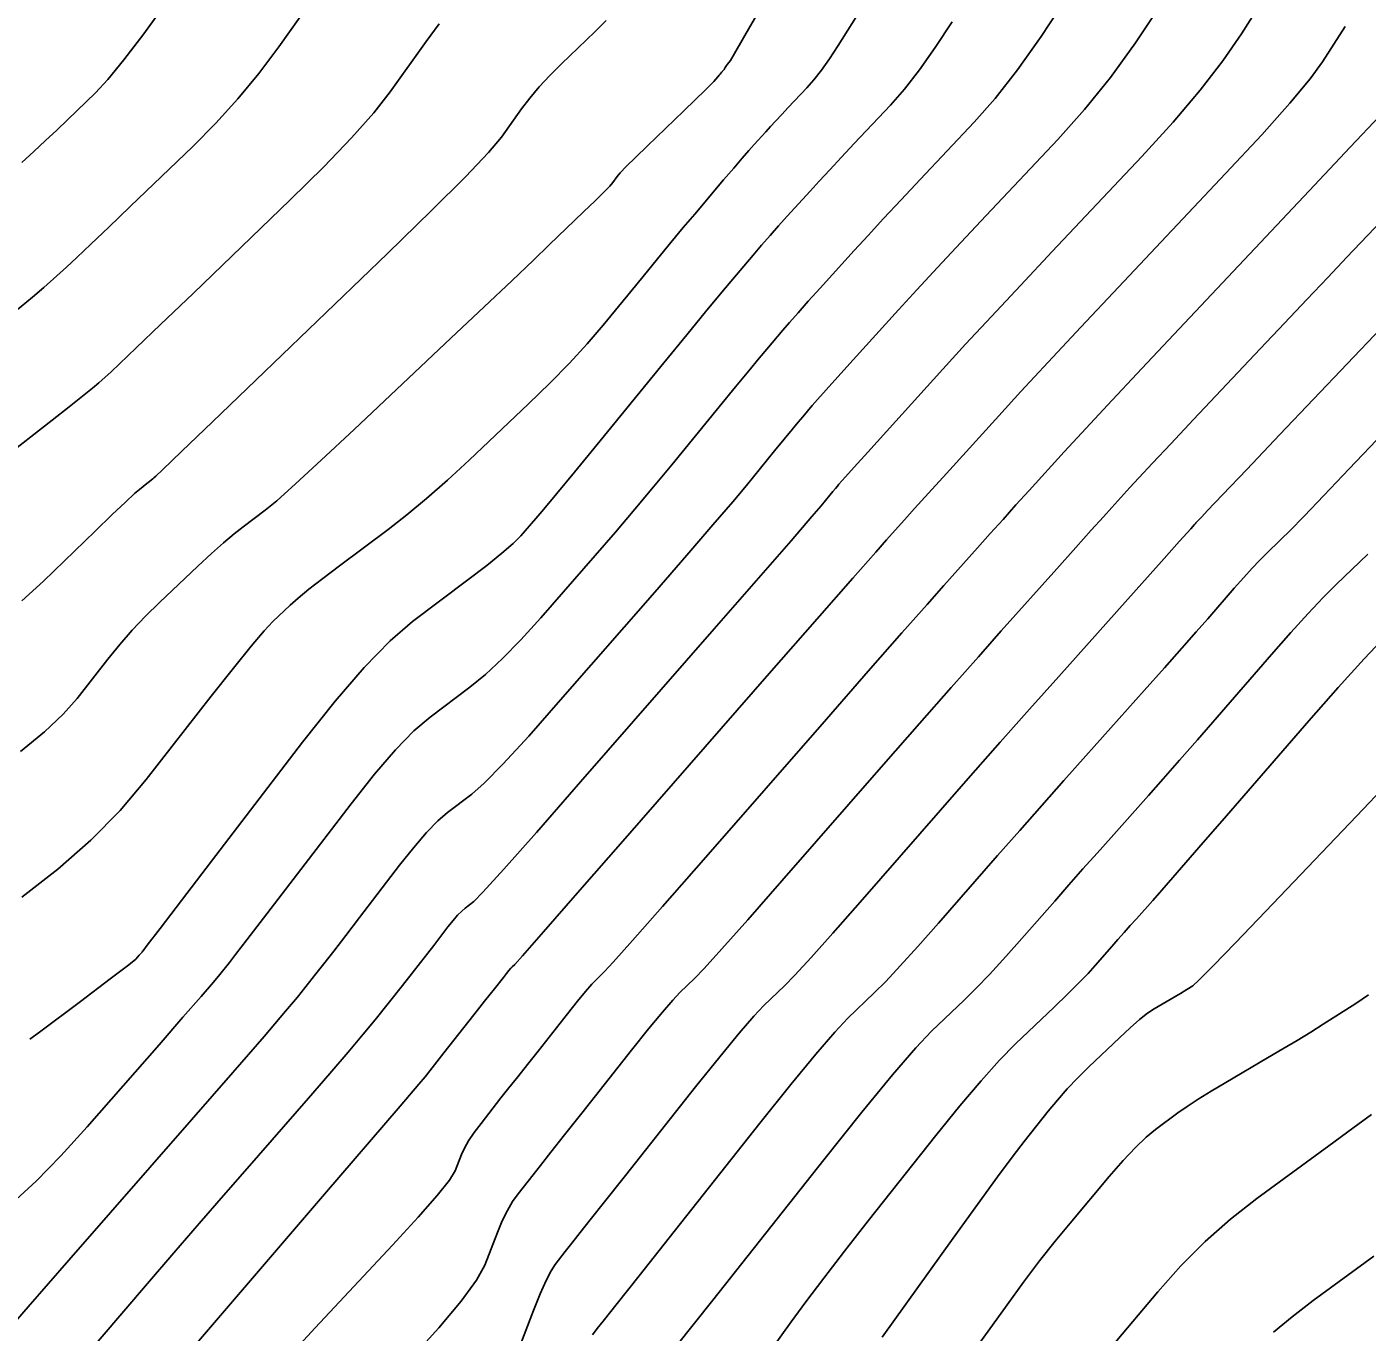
# Model space of a CAD drawing. Extents: x 2082232 to 2083549, y 592624 to 593832.
# Drawn here: x 2083382.49 to 2083416, y 592745.42 to 592778.07 of the extents above; entities that cross this region are included whole.
import ezdxf

# ---------------------------------------------------------------- set-up
doc = ezdxf.new("R2010")
doc.units = 0
doc.layers.add('DT_X_Contour_Major', color=7, linetype='Continuous')
doc.layers.add('DT_X_Contour_Minor', color=7, linetype='Continuous')

msp = doc.modelspace()

# ---------------------------------------------------------------- linework, layer by layer
at = {"layer": 'DT_X_Contour_Major'}
for points in [[(2083382.208, 592770.96), (2083382.635, 592771.309), (2083382.918, 592771.553), (2083383.483, 592772.064), (2083383.742, 592772.302), (2083384.094, 592772.633), (2083384.54, 592773.058), (2083385.08, 592773.576), (2083386.644, 592775.081), (2083387.218, 592775.66), (2083387.767, 592776.269), (2083388.291, 592776.907), (2083388.79, 592777.575), (2083390.087, 592779.396)], [(2083382.572, 592752.749), (2083382.808, 592752.925), (2083383.837, 592753.695), (2083384.581, 592754.256), (2083385.041, 592754.607), (2083385.217, 592754.75), (2083385.306, 592754.852), (2083385.336, 592754.886), (2083385.358, 592754.912), (2083385.373, 592754.93), (2083385.381, 592754.94), (2083385.393, 592754.954), (2083385.504, 592755.099), (2083385.827, 592755.521), (2083386.362, 592756.222), (2083387.11, 592757.2), (2083389.388, 592760.18), (2083390.2, 592761.206), (2083390.929, 592762.051), (2083391.574, 592762.714), (2083392.136, 592763.196), (2083393.522, 592764.237), (2083393.994, 592764.599), (2083394.372, 592764.904), (2083394.655, 592765.152), (2083394.843, 592765.342), (2083395.219, 592765.772), (2083395.421, 592766.009), (2083395.743, 592766.397), (2083396.187, 592766.937), (2083396.752, 592767.627), (2083398.419, 592769.67), (2083398.993, 592770.371), (2083399.463, 592770.943), (2083399.829, 592771.386), (2083400.091, 592771.699), (2083400.653, 592772.363), (2083400.864, 592772.61), (2083401.076, 592772.854), (2083401.289, 592773.095), (2083401.503, 592773.333), (2083402.075, 592773.963), (2083402.305, 592774.215), (2083402.566, 592774.498), (2083402.858, 592774.811), (2083403.181, 592775.155), (2083404.085, 592776.114), (2083404.435, 592776.514), (2083404.809, 592776.995), (2083405.206, 592777.555), (2083405.625, 592778.196)], [(2083389.024, 592744.799), (2083389.704, 592745.533), (2083391.634, 592747.6), (2083392.275, 592748.297), (2083392.749, 592748.839), (2083393.058, 592749.225), (2083393.2, 592749.456), (2083393.357, 592749.863), (2083393.432, 592750.026), (2083393.539, 592750.211), (2083393.678, 592750.417), (2083393.849, 592750.645), (2083394.348, 592751.28), (2083394.546, 592751.532), (2083394.766, 592751.811), (2083395.009, 592752.119), (2083395.274, 592752.454), (2083396.01, 592753.385), (2083396.262, 592753.7), (2083396.465, 592753.947), (2083396.619, 592754.126), (2083396.724, 592754.237), (2083396.94, 592754.444), (2083397.155, 592754.676), (2083397.638, 592755.219), (2083398.389, 592756.073), (2083399.408, 592757.237), (2083402.483, 592760.756), (2083403.532, 592761.955), (2083404.37, 592762.912), (2083405, 592763.627), (2083405.42, 592764.101), (2083406.261, 592765.042), (2083406.578, 592765.396), (2083406.899, 592765.753), (2083407.223, 592766.113), (2083407.552, 592766.475), (2083408.432, 592767.446), (2083408.867, 592767.92), (2083409.512, 592768.613), (2083410.368, 592769.526), (2083411.433, 592770.659), (2083414.554, 592773.972), (2083415.58, 592775.062), (2083416.317, 592775.846)], [(2083400.713, 592744.441), (2083401.6, 592745.677), (2083401.97, 592746.182), (2083402.416, 592746.772), (2083402.936, 592747.446), (2083403.532, 592748.204), (2083405.221, 592750.339), (2083405.821, 592751.082), (2083406.352, 592751.712), (2083406.815, 592752.228), (2083407.211, 592752.63), (2083408.174, 592753.55), (2083408.509, 592753.874), (2083408.793, 592754.156), (2083409.025, 592754.396), (2083409.206, 592754.594), (2083409.618, 592755.066), (2083409.772, 592755.243), (2083409.926, 592755.417), (2083410.08, 592755.591), (2083410.233, 592755.762), (2083410.641, 592756.218), (2083410.871, 592756.479), (2083411.255, 592756.92), (2083411.795, 592757.541), (2083412.489, 592758.341), (2083414.547, 592760.715), (2083415.278, 592761.548), (2083415.929, 592762.266), (2083416.5, 592762.87)]]:
    msp.add_lwpolyline(points, dxfattribs=at)
at = {"layer": 'DT_X_Contour_Minor'}
for points in [[(2083383.733, 592744.561), (2083385.514, 592746.64), (2083386.17, 592747.404), (2083386.803, 592748.139), (2083387.413, 592748.843), (2083388, 592749.517), (2083389.534, 592751.274), (2083390.069, 592751.891), (2083390.525, 592752.423), (2083390.902, 592752.872), (2083391.199, 592753.237), (2083391.885, 592754.097), (2083392.126, 592754.402), (2083392.337, 592754.669), (2083392.517, 592754.899), (2083392.666, 592755.093), (2083393.023, 592755.559), (2083393.15, 592755.72), (2083393.264, 592755.852), (2083393.365, 592755.956), (2083393.453, 592756.031), (2083393.67, 592756.194), (2083393.898, 592756.427), (2083394.418, 592757.004), (2083395.232, 592757.924), (2083396.338, 592759.187), (2083399.679, 592763.015), (2083400.785, 592764.284), (2083401.599, 592765.219), (2083402.121, 592765.821), (2083402.35, 592766.089), (2083402.571, 592766.36), (2083402.647, 592766.453), (2083402.709, 592766.528), (2083402.758, 592766.587), (2083402.792, 592766.629), (2083402.867, 592766.717), (2083402.958, 592766.818), (2083403.174, 592767.058), (2083403.516, 592767.436), (2083403.983, 592767.951), (2083405.397, 592769.51), (2083405.965, 592770.132), (2083406.611, 592770.831), (2083407.333, 592771.606), (2083408.132, 592772.457), (2083410.367, 592774.829), (2083411.151, 592775.688), (2083411.827, 592776.485), (2083412.397, 592777.221), (2083412.859, 592777.897), (2083413.948, 592779.615)], [(2083382.335, 592759.943), (2083382.932, 592760.436), (2083383.405, 592760.88), (2083383.754, 592761.273), (2083384.52, 592762.255), (2083384.816, 592762.62), (2083385.13, 592762.978), (2083385.462, 592763.329), (2083385.812, 592763.672), (2083386.77, 592764.579), (2083387.11, 592764.896), (2083387.411, 592765.167), (2083387.675, 592765.39), (2083387.9, 592765.568), (2083388.449, 592765.979), (2083388.742, 592766.22), (2083389.211, 592766.638), (2083389.856, 592767.231), (2083390.675, 592767.999), (2083393.095, 592770.283), (2083393.929, 592771.071), (2083394.617, 592771.723), (2083395.159, 592772.238), (2083395.555, 592772.617), (2083396.415, 592773.445), (2083396.702, 592773.723), (2083396.919, 592773.939), (2083397.066, 592774.091), (2083397.142, 592774.18), (2083397.25, 592774.333), (2083397.329, 592774.423), (2083397.481, 592774.581), (2083397.708, 592774.806), (2083398.01, 592775.098), (2083398.914, 592775.966), (2083399.215, 592776.256), (2083399.441, 592776.476), (2083399.591, 592776.626), (2083399.667, 592776.705), (2083399.767, 592776.823), (2083399.8, 592776.863), (2083399.825, 592776.892), (2083399.842, 592776.912), (2083399.85, 592776.921), (2083399.864, 592776.937), (2083399.869, 592776.942), (2083399.874, 592776.948), (2083399.88, 592776.954), (2083399.897, 592776.971), (2083399.903, 592776.979), (2083399.91, 592776.988), (2083399.917, 592776.998), (2083399.925, 592777.009), (2083399.946, 592777.042), (2083399.956, 592777.058), (2083399.971, 592777.079), (2083399.99, 592777.106), (2083400.014, 592777.138), (2083400.083, 592777.233), (2083400.219, 592777.461), (2083400.573, 592778.072), (2083401.147, 592779.067)], [(2083382.13, 592748.652), (2083382.723, 592749.195), (2083383.347, 592749.829), (2083384.004, 592750.554), (2083385.798, 592752.608), (2083386.397, 592753.297), (2083386.851, 592753.82), (2083387.159, 592754.178), (2083387.32, 592754.372), (2083387.557, 592754.669), (2083387.711, 592754.866), (2083387.997, 592755.237), (2083388.414, 592755.781), (2083388.962, 592756.498), (2083390.599, 592758.64), (2083391.183, 592759.377), (2083391.707, 592759.985), (2083392.171, 592760.461), (2083392.575, 592760.808), (2083393.571, 592761.556), (2083393.962, 592761.875), (2083394.388, 592762.271), (2083394.847, 592762.742), (2083395.342, 592763.29), (2083396.706, 592764.853), (2083397.209, 592765.434), (2083397.695, 592766.005), (2083398.165, 592766.565), (2083398.618, 592767.114), (2083399.803, 592768.566), (2083400.211, 592769.065), (2083400.545, 592769.471), (2083400.805, 592769.786), (2083400.992, 592770.009), (2083401.391, 592770.481), (2083401.562, 592770.679), (2083401.775, 592770.922), (2083402.031, 592771.209), (2083402.33, 592771.539), (2083403.182, 592772.479), (2083403.525, 592772.854), (2083403.914, 592773.276), (2083404.35, 592773.743), (2083404.832, 592774.256), (2083406.179, 592775.686), (2083406.701, 592776.282), (2083407.258, 592776.998), (2083407.85, 592777.834), (2083408.476, 592778.789)], [(2083382.367, 592774.681), (2083382.67, 592774.957), (2083382.962, 592775.226), (2083383.242, 592775.489), (2083383.511, 592775.745), (2083384.211, 592776.419), (2083384.52, 592776.752), (2083384.922, 592777.244), (2083385.418, 592777.896), (2083386.006, 592778.707)], [(2083381.779, 592745.197), (2083382.527, 592746.055), (2083383.544, 592747.22), (2083386.612, 592750.735), (2083387.641, 592751.915), (2083388.425, 592752.82), (2083388.964, 592753.45), (2083389.259, 592753.804), (2083389.721, 592754.383), (2083389.919, 592754.634), (2083390.167, 592754.953), (2083390.466, 592755.34), (2083390.814, 592755.795), (2083391.811, 592757.099), (2083392.167, 592757.549), (2083392.486, 592757.918), (2083392.768, 592758.209), (2083393.014, 592758.419), (2083393.621, 592758.875), (2083393.93, 592759.151), (2083394.403, 592759.637), (2083395.04, 592760.333), (2083395.84, 592761.239), (2083398.192, 592763.934), (2083398.997, 592764.859), (2083399.647, 592765.612), (2083400.143, 592766.193), (2083400.484, 592766.602), (2083401.187, 592767.463), (2083401.429, 592767.759), (2083401.627, 592768), (2083401.781, 592768.187), (2083401.892, 592768.319), (2083402.129, 592768.599), (2083402.26, 592768.749), (2083402.475, 592768.99), (2083402.773, 592769.322), (2083403.156, 592769.745), (2083404.289, 592770.994), (2083404.745, 592771.493), (2083405.262, 592772.053), (2083405.841, 592772.674), (2083406.482, 592773.357), (2083408.273, 592775.257), (2083408.936, 592776.001), (2083409.583, 592776.805), (2083410.213, 592777.67), (2083410.828, 592778.596)], [(2083382.366, 592756.305), (2083383.27, 592757.003), (2083384.09, 592757.726), (2083384.826, 592758.472), (2083385.478, 592759.243), (2083387.104, 592761.329), (2083387.658, 592762.032), (2083388.1, 592762.578), (2083388.43, 592762.967), (2083388.647, 592763.199), (2083389.078, 592763.607), (2083389.276, 592763.783), (2083389.547, 592764.006), (2083389.893, 592764.277), (2083390.311, 592764.594), (2083391.526, 592765.503), (2083391.994, 592765.867), (2083392.488, 592766.277), (2083393.007, 592766.734), (2083393.552, 592767.237), (2083395.038, 592768.639), (2083395.572, 592769.157), (2083396.061, 592769.657), (2083396.504, 592770.141), (2083396.901, 592770.608), (2083397.899, 592771.831), (2083398.26, 592772.272), (2083398.596, 592772.679), (2083398.906, 592773.051), (2083399.191, 592773.389), (2083399.915, 592774.245), (2083400.166, 592774.54), (2083400.377, 592774.786), (2083400.547, 592774.982), (2083400.676, 592775.127), (2083400.967, 592775.448), (2083401.085, 592775.576), (2083401.217, 592775.72), (2083401.366, 592775.879), (2083401.531, 592776.055), (2083401.991, 592776.543), (2083402.169, 592776.747), (2083402.359, 592776.991), (2083402.561, 592777.276), (2083402.775, 592777.603), (2083403.361, 592778.527)], [(2083381.867, 592767.254), (2083383.123, 592768.231), (2083383.549, 592768.565), (2083383.887, 592768.832), (2083384.135, 592769.034), (2083384.294, 592769.171), (2083384.599, 592769.447), (2083384.813, 592769.647), (2083385.226, 592770.04), (2083385.838, 592770.626), (2083386.649, 592771.406), (2083389.077, 592773.743), (2083389.916, 592774.569), (2083390.612, 592775.294), (2083391.165, 592775.919), (2083391.574, 592776.443), (2083392.475, 592777.708), (2083392.8, 592778.151)], [(2083382.372, 592763.718), (2083382.907, 592764.21), (2083384.199, 592765.457), (2083384.631, 592765.874), (2083384.96, 592766.186), (2083385.186, 592766.396), (2083385.308, 592766.502), (2083385.495, 592766.648), (2083385.559, 592766.698), (2083385.609, 592766.738), (2083385.646, 592766.768), (2083385.67, 592766.789), (2083385.716, 592766.83), (2083385.885, 592766.992), (2083386.358, 592767.447), (2083387.136, 592768.195), (2083388.219, 592769.237), (2083391.51, 592772.404), (2083392.614, 592773.477), (2083393.457, 592774.319), (2083394.038, 592774.931), (2083394.358, 592775.312), (2083394.863, 592776.02), (2083395.067, 592776.29), (2083395.303, 592776.569), (2083395.568, 592776.855), (2083395.865, 592777.15), (2083396.696, 592777.948), (2083396.981, 592778.235)], [(2083386.587, 592744.963), (2083389.939, 592748.876), (2083391.824, 592751.077), (2083392.296, 592751.627), (2083392.453, 592751.811), (2083392.454, 592751.811), (2083392.454, 592751.812), (2083392.454, 592751.812), (2083392.454, 592751.812), (2083392.454, 592751.812), (2083392.484, 592751.849), (2083392.571, 592751.961), (2083392.922, 592752.408), (2083393.545, 592753.201), (2083393.76, 592753.475), (2083393.938, 592753.702), (2083394.078, 592753.88), (2083394.182, 592754.011), (2083394.408, 592754.297), (2083394.485, 592754.394), (2083394.547, 592754.47), (2083394.595, 592754.525), (2083394.627, 592754.559), (2083394.693, 592754.622), (2083394.884, 592754.837), (2083395.407, 592755.432), (2083396.262, 592756.408), (2083397.449, 592757.766), (2083401.056, 592761.894), (2083402.254, 592763.264), (2083403.141, 592764.278), (2083403.717, 592764.936), (2083403.983, 592765.238), (2083404.279, 592765.569), (2083404.437, 592765.745), (2083404.69, 592766.025), (2083405.039, 592766.41), (2083405.483, 592766.899), (2083406.792, 592768.343), (2083407.347, 592768.95), (2083408.031, 592769.688), (2083408.843, 592770.558), (2083409.783, 592771.558), (2083412.461, 592774.4), (2083413.366, 592775.375), (2083414.072, 592776.165), (2083414.58, 592776.773), (2083414.89, 592777.197), (2083415.452, 592778.084)], [(2083392.057, 592744.718), (2083392.795, 592745.531), (2083393.355, 592746.199), (2083393.739, 592746.721), (2083393.945, 592747.099), (2083394.26, 592747.913), (2083394.381, 592748.203), (2083394.507, 592748.461), (2083394.639, 592748.687), (2083394.777, 592748.881), (2083395.151, 592749.358), (2083395.332, 592749.588), (2083395.595, 592749.921), (2083395.939, 592750.358), (2083396.366, 592750.897), (2083397.613, 592752.473), (2083398.039, 592753.006), (2083398.382, 592753.424), (2083398.643, 592753.728), (2083398.822, 592753.916), (2083399.187, 592754.265), (2083399.426, 592754.516), (2083399.869, 592755.007), (2083400.516, 592755.738), (2083401.368, 592756.709), (2083403.91, 592759.618), (2083404.809, 592760.645), (2083405.6, 592761.545), (2083406.283, 592762.318), (2083406.857, 592762.963), (2083408.243, 592764.515), (2083408.719, 592765.047), (2083409.107, 592765.48), (2083409.408, 592765.815), (2083409.621, 592766.051), (2083410.072, 592766.548), (2083410.298, 592766.795), (2083410.638, 592767.16), (2083411.092, 592767.645), (2083411.661, 592768.249), (2083413.329, 592770.02), (2083413.933, 592770.661), (2083414.496, 592771.256), (2083415.016, 592771.805), (2083415.494, 592772.309), (2083416.713, 592773.59)], [(2083394.691, 592744.743), (2083395.163, 592745.964), (2083395.33, 592746.38), (2083395.475, 592746.711), (2083395.6, 592746.957), (2083395.704, 592747.118), (2083395.954, 592747.436), (2083396.118, 592747.645), (2083396.423, 592748.031), (2083396.87, 592748.596), (2083397.458, 592749.34), (2083399.215, 592751.56), (2083399.816, 592752.312), (2083400.3, 592752.901), (2083400.668, 592753.329), (2083400.919, 592753.594), (2083401.434, 592754.086), (2083401.697, 592754.355), (2083402.1, 592754.794), (2083402.643, 592755.402), (2083403.327, 592756.18), (2083405.337, 592758.48), (2083406.087, 592759.336), (2083406.83, 592760.179), (2083407.565, 592761.009), (2083408.293, 592761.826), (2083410.225, 592763.988), (2083410.859, 592764.698), (2083411.315, 592765.208), (2083411.592, 592765.518), (2083411.689, 592765.627), (2083411.711, 592765.651), (2083411.722, 592765.663), (2083411.739, 592765.68), (2083411.761, 592765.704), (2083411.788, 592765.733), (2083411.869, 592765.819), (2083412.014, 592765.971), (2083412.387, 592766.364), (2083412.991, 592766.998), (2083413.823, 592767.873), (2083416.347, 592770.527)], [(2083396.632, 592745.355), (2083396.756, 592745.514), (2083396.904, 592745.701), (2083397.252, 592746.141), (2083397.801, 592746.835), (2083398.55, 592747.783), (2083400.818, 592750.648), (2083401.593, 592751.618), (2083402.217, 592752.379), (2083402.692, 592752.93), (2083403.016, 592753.273), (2083403.68, 592753.908), (2083403.968, 592754.195), (2083404.331, 592754.581), (2083404.771, 592755.067), (2083405.287, 592755.651), (2083406.764, 592757.342), (2083407.317, 592757.974), (2083407.869, 592758.599), (2083408.419, 592759.22), (2083408.967, 592759.835), (2083410.427, 592761.469), (2083410.937, 592762.041), (2083411.372, 592762.531), (2083411.732, 592762.94), (2083412.018, 592763.267), (2083412.68, 592764.031), (2083412.916, 592764.299), (2083413.125, 592764.531), (2083413.309, 592764.725), (2083413.467, 592764.883), (2083413.854, 592765.254), (2083414.069, 592765.468), (2083414.425, 592765.834), (2083414.921, 592766.35), (2083415.557, 592767.017), (2083417.441, 592768.997)], [(2083398.731, 592745.074), (2083399.643, 592746.226), (2083402.42, 592749.736), (2083403.37, 592750.924), (2083404.135, 592751.856), (2083404.716, 592752.532), (2083405.113, 592752.951), (2083405.927, 592753.729), (2083406.238, 592754.035), (2083406.562, 592754.369), (2083406.898, 592754.732), (2083407.246, 592755.123), (2083408.191, 592756.204), (2083408.545, 592756.608), (2083408.898, 592757.008), (2083409.249, 592757.405), (2083409.6, 592757.799), (2083410.534, 592758.844), (2083410.904, 592759.26), (2083411.314, 592759.726), (2083411.764, 592760.24), (2083412.254, 592760.804), (2083413.613, 592762.373), (2083414.097, 592762.924), (2083414.527, 592763.398), (2083414.905, 592763.798), (2083415.229, 592764.121), (2083416.024, 592764.884)], [(2083403.874, 592745.298), (2083405.65, 592747.772), (2083406.261, 592748.619), (2083406.761, 592749.305), (2083407.151, 592749.829), (2083407.43, 592750.192), (2083408.026, 592750.946), (2083408.258, 592751.227), (2083408.505, 592751.507), (2083408.768, 592751.783), (2083409.046, 592752.058), (2083409.809, 592752.788), (2083410.079, 592753.038), (2083410.314, 592753.242), (2083410.515, 592753.399), (2083410.682, 592753.51), (2083411.081, 592753.744), (2083411.219, 592753.825), (2083411.334, 592753.893), (2083411.425, 592753.948), (2083411.493, 592753.99), (2083411.643, 592754.085), (2083411.799, 592754.228), (2083412.154, 592754.586), (2083412.709, 592755.159), (2083413.464, 592755.946), (2083415.743, 592758.334), (2083416.517, 592759.151)], [(2083405.877, 592744.543), (2083406.999, 592746.106), (2083407.414, 592746.674), (2083407.814, 592747.203), (2083408.202, 592747.696), (2083408.576, 592748.15), (2083409.555, 592749.312), (2083409.903, 592749.713), (2083410.211, 592750.043), (2083410.48, 592750.303), (2083410.71, 592750.493), (2083411.27, 592750.905), (2083411.503, 592751.069), (2083411.78, 592751.251), (2083412.103, 592751.452), (2083412.472, 592751.671), (2083413.514, 592752.281), (2083413.894, 592752.505), (2083414.253, 592752.721), (2083414.591, 592752.928), (2083414.907, 592753.126), (2083415.721, 592753.642), (2083416.033, 592753.858)], [(2083409.25, 592744.629), (2083410.767, 592746.429), (2083411.349, 592747.082), (2083411.956, 592747.689), (2083412.59, 592748.251), (2083413.249, 592748.768), (2083415.041, 592750.086), (2083415.644, 592750.527), (2083416.111, 592750.863)], [(2083413.665, 592745.418), (2083414.125, 592745.803), (2083414.657, 592746.211), (2083416.174, 592747.327)]]:
    msp.add_lwpolyline(points, dxfattribs=at)

doc.saveas('drawing.dxf')
